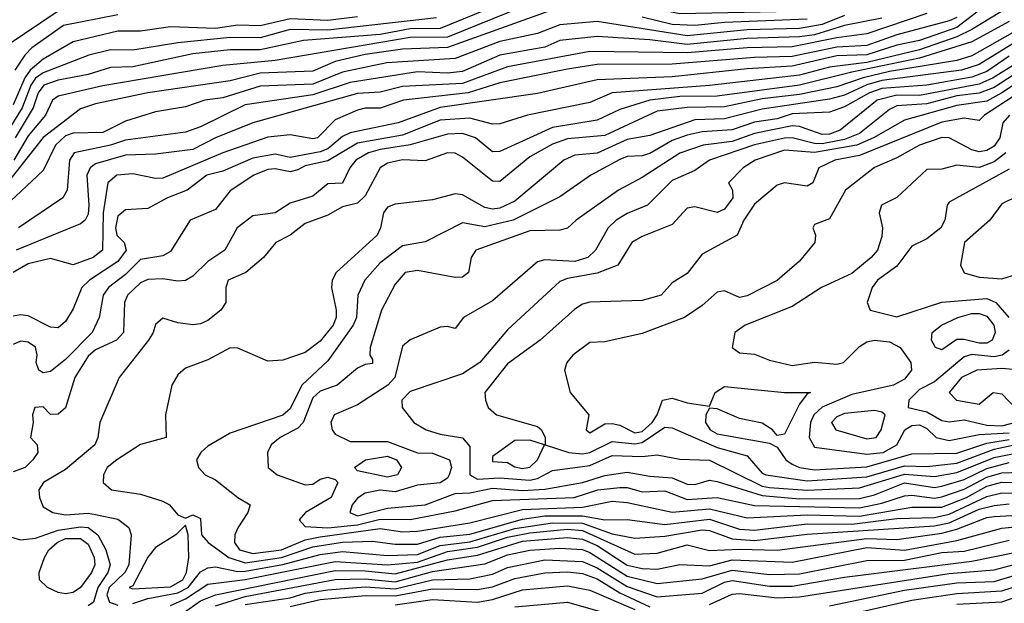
# Model space of a CAD drawing. Header units: metres. Extents: x -51132 to -49532, y -231222 to -229437.
# Tile 308 of 656: x -51070 to -51004, y -229965 to -229926. Entities that reach past the tile are written whole.
import ezdxf

# ---------------------------------------------------------------- set-up
doc = ezdxf.new("R2010")
doc.units = ezdxf.units.M
for name, color, linetype in [('CONTOUR_HALF', 8, 'Continuous'), ('CONTOUR_INDEX', 1, 'Continuous'), ('CONTOUR_INTER', 3, 'Continuous')]:
    doc.layers.add(name, color=color, linetype=linetype)

msp = doc.modelspace()

# ---------------------------------------------------------------- linework, layer by layer
at = {"layer": 'CONTOUR_HALF'}
for points, elevation in [([(-51003.702, -229919.259), (-51005.58, -229920.425), (-51009.898, -229922.759), (-51011.58, -229923.451), (-51016.08, -229924.967), (-51018.08, -229925.342), (-51025.58, -229925.493), (-51028.08, -229924.977), (-51029.58, -229924.86), (-51031.08, -229924.138), (-51033.58, -229923.665), (-51034.08, -229923.79), (-51036.08, -229925.021), (-51041.08, -229927.048), (-51043.58, -229927.066), (-51052.58, -229928.599), (-51056.08, -229928.934), (-51064.08, -229930.293), (-51067.08, -229930.992), (-51067.44, -229931.259), (-51067.928, -229932.259), (-51069.08, -229933.63), (-51070.042, -229935.259)], 22.5), ([(-51005.08, -229924.865), (-51007.08, -229926.402), (-51009.58, -229927.274), (-51011.08, -229927.589), (-51013.08, -229928.228), (-51015.08, -229928.302), (-51018.08, -229928.989), (-51021.08, -229929.171), (-51026.08, -229929.693), (-51031.08, -229929.901), (-51035.08, -229930.797), (-51041.58, -229931.731), (-51044.378, -229932.759), (-51047.58, -229933.434), (-51048.08, -229933.671), (-51049.08, -229934.49), (-51049.58, -229934.69), (-51051.58, -229935.083), (-51052.58, -229934.861), (-51054.08, -229935.125), (-51056.08, -229935.981), (-51057.151, -229936.259), (-51058.458, -229937.259), (-51059.771, -229937.759), (-51061.08, -229938.471), (-51062.58, -229938.56), (-51063.08, -229939), (-51063.247, -229939.759), (-51063.166, -229940.259), (-51062.672, -229940.759), (-51062.523, -229941.259), (-51063.08, -229942.011), (-51064.987, -229943.259), (-51065.489, -229943.759), (-51066.08, -229945.171), (-51066.58, -229946.009), (-51067.08, -229946.443), (-51067.58, -229946.404), (-51069.08, -229945.641), (-51069.58, -229945.565), (-51070.08, -229945.673)], 19.5), ([(-51009.08, -229925.463), (-51013.08, -229926.828), (-51015.08, -229927.089), (-51018.08, -229927.701), (-51021.08, -229927.764), (-51025.08, -229928.091), (-51031.58, -229928.014), (-51037.08, -229929.036), (-51040.08, -229930.134), (-51044.08, -229930.335), (-51045.58, -229930.725), (-51047.08, -229930.805), (-51054.083, -229932.759), (-51056.58, -229933.766), (-51058.08, -229934.533), (-51060.58, -229934.863), (-51062.58, -229934.93), (-51064.58, -229935.497), (-51064.929, -229935.759), (-51065.152, -229936.259), (-51065.031, -229938.259), (-51065.08, -229938.848), (-51065.28, -229939.259), (-51065.58, -229939.505), (-51069.869, -229941.259)], 20.5), ([(-51014.58, -229925.592), (-51016.08, -229926.202), (-51017.58, -229926.478), (-51021.08, -229926.552), (-51025.08, -229926.953), (-51031.08, -229926.007), (-51033.58, -229926.214), (-51035.08, -229926.808), (-51037.58, -229927.333), (-51040.58, -229928.472), (-51045.135, -229928.759), (-51048.08, -229929.392), (-51050.08, -229930.19), (-51053.58, -229930.311), (-51056.08, -229931.105), (-51057.289, -229931.259), (-51058.58, -229931.685), (-51060.58, -229932.036), (-51062.58, -229932.654), (-51064.08, -229933.408), (-51066.08, -229933.442), (-51066.58, -229933.622), (-51067.242, -229934.259), (-51068.08, -229935.933), (-51073.221, -229940.759)], 21.5), ([(-51041.806, -229925.759), (-51049.08, -229926.582), (-51051.58, -229926.546), (-51053.58, -229927.093), (-51055.58, -229927.078), (-51059.08, -229927.419), (-51062.08, -229927.916), (-51063.58, -229927.902), (-51065.034, -229928.259), (-51068.08, -229929.433), (-51068.58, -229929.792), (-51068.898, -229930.259), (-51069.479, -229931.759), (-51071.58, -229935.148)], 23.5), ([(-51003.58, -229926.004), (-51006.08, -229927.356), (-51009.58, -229928.459), (-51014.08, -229929.374), (-51017.58, -229930.25), (-51023.08, -229930.981), (-51025.58, -229931.011), (-51027.58, -229931.248), (-51029.58, -229931.88), (-51031.08, -229932.596), (-51034.08, -229933.069), (-51037.58, -229934.669), (-51038.08, -229934.69), (-51039.201, -229933.759), (-51040.08, -229933.47), (-51041.08, -229933.52), (-51043.58, -229934.242), (-51045.58, -229934.536), (-51046.365, -229934.759), (-51047.201, -229935.259), (-51047.595, -229935.759), (-51048.08, -229936.785), (-51049.08, -229936.823), (-51050.08, -229937.653), (-51051.58, -229938.133), (-51052.58, -229938.767), (-51054.08, -229938.974), (-51055.128, -229939.759), (-51055.951, -229941.259), (-51057.08, -229942.02), (-51058.08, -229942.999), (-51058.58, -229943.285), (-51059.08, -229943.321), (-51060.08, -229943.168), (-51061.08, -229943.209), (-51061.58, -229943.45), (-51062.437, -229944.259), (-51062.652, -229944.759), (-51062.715, -229946.759), (-51063.182, -229947.259), (-51064.58, -229947.914), (-51065.08, -229948.334), (-51065.963, -229949.759), (-51066.58, -229951.779), (-51067.08, -229952.202), (-51067.58, -229952.215), (-51068.08, -229951.721), (-51068.625, -229951.759), (-51068.79, -229952.259), (-51068.739, -229952.759), (-51068.919, -229953.759), (-51068.466, -229954.259), (-51068.437, -229954.759), (-51068.773, -229955.259), (-51069.276, -229955.759), (-51070.08, -229956.052)], 18.5), ([(-51063.08, -229925.561), (-51066.716, -229926.259), (-51068.821, -229927.759), (-51069.301, -229928.259), (-51069.968, -229929.259)], 24.5), ([(-51002.168, -229926.759), (-51005.58, -229928.871), (-51006.774, -229929.259), (-51012.08, -229929.929), (-51013.08, -229930.235), (-51014.58, -229930.914), (-51015.58, -229931.18), (-51020.08, -229931.862), (-51022.58, -229932.498), (-51024.58, -229932.563), (-51027.58, -229933.607), (-51029.08, -229933.884), (-51031.08, -229934.779), (-51032.58, -229934.927), (-51033.308, -229935.259), (-51036.58, -229937.986), (-51037.58, -229938.468), (-51038.08, -229938.52), (-51038.58, -229938.41), (-51040.08, -229937.576), (-51040.58, -229937.504), (-51042.08, -229937.909), (-51044.58, -229938.201), (-51045.08, -229938.389), (-51045.351, -229938.759), (-51045.554, -229939.759), (-51045.785, -229940.259), (-51048.511, -229942.759), (-51048.79, -229943.259), (-51048.828, -229943.759), (-51048.508, -229945.259), (-51048.51, -229945.759), (-51048.721, -229946.259), (-51049.58, -229947.325), (-51050.58, -229948.095), (-51052.08, -229948.602), (-51053.08, -229948.658), (-51055.08, -229947.789), (-51055.58, -229947.783), (-51057.08, -229948.569), (-51058.58, -229949.145), (-51059.08, -229949.572), (-51059.475, -229950.259), (-51059.912, -229952.259), (-51059.86, -229953.759), (-51061.58, -229954.22), (-51063.153, -229955.259), (-51063.807, -229955.759), (-51064.04, -229956.259), (-51064.063, -229956.759), (-51063.503, -229957.259), (-51061.58, -229957.544), (-51060.08, -229958.016), (-51059.635, -229958.259), (-51059.08, -229958.921), (-51058.58, -229959.154), (-51058.08, -229958.929), (-51057.58, -229959.157), (-51057.493, -229960.259), (-51057.067, -229960.759), (-51055.672, -229961.759), (-51054.58, -229962.114), (-51052.158, -229961.759), (-51050.08, -229961.059), (-51048.08, -229960.755), (-51046.08, -229960.672), (-51044.58, -229960.878), (-51043.08, -229960.884), (-51041.58, -229960.414), (-51039.58, -229960.21), (-51036.08, -229959.212), (-51034.58, -229958.989), (-51032.08, -229958.982), (-51030.58, -229959.247), (-51029.08, -229959.243), (-51026.58, -229959.555), (-51023.58, -229959.208), (-51021.58, -229959.877), (-51020.58, -229959.951), (-51017.08, -229959.518), (-51014.08, -229959.551), (-51011.08, -229959.168), (-51008.58, -229959.099), (-51007.58, -229958.876), (-51005.08, -229957.688), (-51004.08, -229957.457), (-51000.08, -229957.514)], 17.5), ([(-51001.58, -229927.847), (-51004.659, -229929.759), (-51005.58, -229930.18), (-51009.58, -229930.938), (-51011.08, -229930.914), (-51012.39, -229931.259), (-51014.871, -229933.259), (-51015.58, -229933.511), (-51016.08, -229933.546), (-51017.58, -229933.005), (-51018.08, -229932.966), (-51020.58, -229933.468), (-51022.08, -229934.016), (-51024.013, -229934.259), (-51025.58, -229934.785), (-51028.08, -229936.411), (-51029.661, -229937.259), (-51032.489, -229939.259), (-51033.08, -229939.803), (-51033.58, -229939.916), (-51035.58, -229939.968), (-51039.196, -229941.259), (-51039.503, -229941.759), (-51039.684, -229942.759), (-51040.08, -229943.056), (-51040.58, -229943.085), (-51043.08, -229942.619), (-51043.915, -229942.759), (-51044.58, -229943.53), (-51045.483, -229945.259), (-51046.233, -229947.759), (-51046.259, -229948.259), (-51046.08, -229948.548), (-51046.08, -229948.816), (-51046.58, -229948.882), (-51047.08, -229949.133), (-51048.458, -229950.259), (-51049.58, -229950.671), (-51050.08, -229951.104), (-51050.713, -229952.759), (-51051.08, -229953.129), (-51052.245, -229953.759), (-51052.853, -229954.259), (-51053.104, -229954.759), (-51053.059, -229955.759), (-51052.45, -229956.259), (-51050.58, -229956.93), (-51050.08, -229956.866), (-51049.58, -229956.546), (-51049.08, -229956.417), (-51048.58, -229956.552), (-51048.4, -229956.759), (-51048.851, -229957.759), (-51050.564, -229958.759), (-51050.978, -229959.259), (-51050.58, -229959.694), (-51049.08, -229959.778), (-51047.08, -229959.593), (-51045.58, -229959.219), (-51043.58, -229959.233), (-51040.58, -229958.655), (-51038.08, -229957.963), (-51032.636, -229957.759), (-51031.041, -229957.259), (-51029.58, -229957.087), (-51029.08, -229957.1), (-51028.08, -229957.385), (-51026.58, -229957.32), (-51025.08, -229957.887), (-51023.08, -229957.76), (-51020.58, -229958.297), (-51013.58, -229958.444), (-51012.08, -229958.139), (-51010.58, -229957.664), (-51010.08, -229957.605), (-51008.58, -229957.798), (-51008.08, -229957.714), (-51006.58, -229957.215), (-51005.08, -229956.407), (-51004.08, -229956.122), (-50999.58, -229955.966)], 16.5), ([(-50999.58, -229927.801), (-51004.08, -229930.766), (-51005.08, -229931.307), (-51007.08, -229931.597), (-51010.58, -229932.579), (-51012.637, -229933.759), (-51013.764, -229934.259), (-51016.58, -229934.735), (-51018.58, -229934.598), (-51020.534, -229935.259), (-51021.348, -229935.759), (-51022.321, -229936.759), (-51022.044, -229937.259), (-51022.027, -229937.759), (-51022.58, -229938.529), (-51023.08, -229938.742), (-51024.58, -229938.379), (-51025.08, -229938.468), (-51026.08, -229939.558), (-51028.08, -229940.343), (-51028.769, -229940.759), (-51029.72, -229942.259), (-51031.08, -229942.797), (-51033.08, -229943.15), (-51033.58, -229943.362), (-51037.08, -229946.577), (-51038.92, -229948.759), (-51040.08, -229949.519), (-51043.58, -229950.684), (-51044.14, -229951.259), (-51044.104, -229951.759), (-51043.327, -229952.759), (-51042.503, -229953.259), (-51041.58, -229953.547), (-51040.08, -229953.791), (-51039.58, -229954.359), (-51039.594, -229956.259), (-51039.08, -229956.542), (-51037.58, -229956.452), (-51035.58, -229956.615), (-51035.08, -229956.507), (-51034.08, -229955.968), (-51031.58, -229955.623), (-51030.08, -229954.967), (-51028.08, -229955.033), (-51027.08, -229954.923), (-51025.58, -229955.209), (-51023.58, -229955.265), (-51020.08, -229956.998), (-51019.58, -229957.095), (-51017.08, -229957.276), (-51013.58, -229957.128), (-51010.58, -229956.206), (-51008.58, -229956.357), (-51007.08, -229956.095), (-51004.58, -229955.087), (-51002.58, -229954.684)], 15.5), ([(-51003.567, -229932.259), (-51004.013, -229932.759), (-51004.211, -229933.759), (-51004.58, -229934.328), (-51005.08, -229934.618), (-51005.58, -229934.697), (-51006.08, -229934.569), (-51007.58, -229933.772), (-51008.08, -229933.737), (-51009.58, -229934.259), (-51011.08, -229935.093), (-51012.58, -229935.746), (-51014.516, -229937.259), (-51015.58, -229939.166), (-51016.58, -229939.555), (-51016.701, -229939.759), (-51016.515, -229940.259), (-51016.558, -229940.759), (-51017.58, -229941.985), (-51019.08, -229943.286), (-51021.08, -229944.317), (-51021.58, -229944.412), (-51022.58, -229943.981), (-51023.08, -229944.063), (-51024.08, -229944.952), (-51025.261, -229945.759), (-51028.08, -229946.827), (-51030.58, -229947.385), (-51031.58, -229947.421), (-51032.705, -229948.259), (-51033.116, -229948.759), (-51033.266, -229949.259), (-51032.889, -229950.759), (-51031.636, -229952.259), (-51031.817, -229953.259), (-51031.58, -229953.457), (-51030.58, -229952.841), (-51030.08, -229952.817), (-51029.58, -229952.927), (-51028.58, -229953.455), (-51028.08, -229953.37), (-51027.415, -229952.759), (-51027.08, -229952.259), (-51026.73, -229951.259), (-51026.08, -229951.145), (-51025.08, -229951.448), (-51023.58, -229951.673), (-51023.207, -229950.759), (-51022.58, -229950.354), (-51018.58, -229950.763), (-51016.849, -229950.759), (-51017.08, -229950.838), (-51017.58, -229951.546), (-51018.58, -229953.542), (-51019.08, -229953.623), (-51019.389, -229953.259), (-51020.08, -229952.809), (-51021.58, -229952.484), (-51023.08, -229951.845), (-51023.58, -229951.799), (-51023.841, -229952.259), (-51023.864, -229952.759), (-51023.556, -229953.259), (-51023.08, -229953.524), (-51019.58, -229954.148), (-51019.08, -229954.409), (-51018.49, -229955.259), (-51018.08, -229955.536), (-51017.58, -229955.771), (-51016.58, -229955.924), (-51013.08, -229955.72), (-51010.08, -229954.861), (-51007.08, -229954.803), (-51005.08, -229954.135), (-51003.58, -229953.888)], 14.5), ([(-51003.58, -229935.853), (-51007.58, -229938.056), (-51007.727, -229938.259), (-51007.874, -229939.259), (-51008.142, -229939.759), (-51009.08, -229940.496), (-51010.08, -229940.984), (-51011.08, -229942.333), (-51012.386, -229943.259), (-51012.732, -229943.759), (-51013.072, -229944.759), (-51012.86, -229945.259), (-51011.08, -229945.717), (-51008.08, -229944.731), (-51005.08, -229944.491), (-51004.477, -229944.759), (-51003.6, -229945.759)], 13.5), ([(-51003.58, -229947.941), (-51004.063, -229948.259), (-51004.58, -229948.371), (-51006.08, -229948.215), (-51006.58, -229948.385), (-51008.58, -229950.049), (-51009.58, -229950.566), (-51010.274, -229951.259), (-51010.338, -229951.759), (-51009.08, -229952.045), (-51008.08, -229952.63), (-51007.58, -229952.713), (-51006.58, -229952.584), (-51005.08, -229952.927), (-51004.08, -229952.991), (-51001.58, -229952.346)], 13.5), ([(-51014.58, -229952.159), (-51015.08, -229952.392), (-51015.443, -229952.759), (-51015.159, -229953.259), (-51013.08, -229953.86), (-51012.466, -229953.759), (-51012.12, -229953.259), (-51011.866, -229952.259), (-51012.08, -229952.062), (-51012.58, -229951.954), (-51014.58, -229952.159)], 13.5), ([(-51046.549, -229955.259), (-51045.08, -229955.007), (-51044.475, -229955.259), (-51044.15, -229955.759), (-51044.427, -229956.259), (-51045.08, -229956.407), (-51047.08, -229955.991), (-51047.29, -229955.759), (-51046.549, -229955.259)], 16.5), ([(-51059.58, -229964.976), (-51058.58, -229964.518), (-51057.08, -229963.539), (-51054.58, -229963.242), (-51048.58, -229962.025), (-51045.08, -229962.265), (-51043.08, -229962.082), (-51041.08, -229961.364), (-51039.08, -229961.075), (-51037.08, -229960.415), (-51035.58, -229960.126), (-51033.08, -229959.88), (-51032.08, -229959.974), (-51028.58, -229961.549), (-51027.08, -229961.48), (-51025.08, -229960.913), (-51023.58, -229961.305), (-51021.58, -229961.205), (-51019.08, -229961.285), (-51013.08, -229960.509), (-51011.08, -229960.571), (-51008.08, -229960.145), (-51007.08, -229959.885), (-51005.08, -229959.088), (-51004.58, -229959.023), (-50999.08, -229958.729)], 18.5), ([(-51072.357, -229959.759), (-51069.58, -229960.587), (-51068.58, -229960.472), (-51067.08, -229959.955), (-51065.58, -229959.718), (-51065.08, -229959.766), (-51064.422, -229960.259), (-51063.899, -229961.259), (-51063.591, -229962.259), (-51063.763, -229962.759), (-51064.42, -229963.759), (-51064.723, -229964.759), (-51065.08, -229964.995)], 18.5), ([(-51058.58, -229959.621), (-51059.225, -229960.259), (-51060.58, -229961.096), (-51061.08, -229961.75), (-51062.08, -229963.65), (-51062.34, -229963.759), (-51062.08, -229963.855), (-51059.58, -229963.735), (-51058.74, -229963.259), (-51058.503, -229962.759), (-51058.36, -229961.759), (-51058.393, -229960.259), (-51058.58, -229959.621)], 17.5), ([(-51023.58, -229964.913), (-51022.08, -229964.218), (-51021.58, -229964.179), (-51019.08, -229964.467), (-51017.58, -229964.401), (-51007.58, -229962.831), (-51004.58, -229962.591), (-51002.58, -229962.05), (-51000.58, -229961.694), (-50991.321, -229960.759), (-50989.08, -229960.27), (-50988.08, -229960.444), (-50986.58, -229961.116), (-50985.08, -229961.556), (-50983.923, -229962.259), (-50982.357, -229963.759), (-50980.484, -229966.259)], 20.5), ([(-51056.58, -229964.986), (-51054.58, -229964.376), (-51048.58, -229963.231), (-51046.58, -229963.188), (-51044.58, -229963.395), (-51042.08, -229962.713), (-51038.58, -229962.19), (-51037.08, -229961.58), (-51035.58, -229961.268), (-51033.58, -229961.139), (-51032.08, -229961.241), (-51031.58, -229961.426), (-51029.08, -229963.007), (-51027.08, -229963.501), (-51024.08, -229963.199), (-51022.08, -229962.603), (-51019.58, -229962.911), (-51017.58, -229962.863), (-51013.08, -229961.961), (-51010.58, -229961.954), (-51008.08, -229961.439), (-51006.58, -229961.344), (-51003.58, -229960.621)], 19.5), ([(-51015.08, -229965.743), (-51010.08, -229964.618), (-51007.08, -229964.181), (-51004.08, -229963.988), (-51002.08, -229963.357), (-50998.58, -229962.697), (-50991.58, -229962.002), (-50989.58, -229961.644), (-50989.08, -229961.687), (-50987.58, -229962.659), (-50985.58, -229963.565), (-50983.509, -229966.259)], 21.5), ([(-51051.58, -229965.041), (-51049.58, -229964.561), (-51046.58, -229964.314), (-51044.58, -229964.324), (-51042.08, -229963.858), (-51039.08, -229963.906), (-51038.08, -229963.733), (-51036.58, -229963.168), (-51034.58, -229962.788), (-51033.08, -229962.724), (-51032.08, -229962.83), (-51031.08, -229963.196), (-51029.58, -229964.116), (-51027.58, -229965.063)], 20.5), ([(-51036.58, -229965.064), (-51033.08, -229964.747), (-51029.08, -229965.88)], 21.5)]:
    msp.add_lwpolyline(points, dxfattribs=dict(at, elevation=elevation))
at = {"layer": 'CONTOUR_INDEX'}
for points, elevation in [([(-51067.08, -229925.306), (-51071.58, -229928.334)], 25), ([(-51007.08, -229925.733), (-51007.58, -229925.952), (-51011.08, -229926.887), (-51013.08, -229927.598), (-51015.08, -229927.71), (-51018.08, -229928.345), (-51020.58, -229928.412), (-51026.08, -229928.858), (-51031.08, -229928.882), (-51033.08, -229929.177), (-51037.58, -229930.096), (-51039.701, -229930.759), (-51044.012, -229931.259), (-51045.58, -229931.774), (-51046.58, -229931.789), (-51047.08, -229931.924), (-51048.58, -229932.559), (-51049.771, -229933.759), (-51050.08, -229933.825), (-51051.58, -229933.575), (-51053.08, -229933.718), (-51056.08, -229934.759), (-51060.08, -229936.456), (-51060.58, -229936.482), (-51062.08, -229936.162), (-51063.166, -229936.259), (-51063.752, -229936.759), (-51064.059, -229938.759), (-51064.112, -229941.259), (-51064.74, -229941.759), (-51066.08, -229942.238), (-51067.58, -229941.823), (-51069.08, -229942.174), (-51070.08, -229942.743)], 20), ([(-51000.08, -229928.889), (-51005.24, -229932.259), (-51005.58, -229932.614), (-51006.58, -229932.455), (-51008.08, -229932.722), (-51013.58, -229934.941), (-51015.229, -229935.259), (-51016.296, -229935.759), (-51016.692, -229936.759), (-51017.08, -229936.99), (-51018.58, -229936.766), (-51019.08, -229936.913), (-51020.58, -229938.187), (-51021.289, -229939.259), (-51021.753, -229940.259), (-51024.08, -229941.523), (-51025.08, -229942.822), (-51026.08, -229943.431), (-51026.819, -229944.259), (-51028.08, -229944.609), (-51031.58, -229944.722), (-51032.08, -229944.855), (-51032.58, -229945.189), (-51034.884, -229947.259), (-51037.08, -229948.836), (-51038.586, -229950.759), (-51038.539, -229951.259), (-51038.358, -229951.759), (-51037.817, -229952.259), (-51035.08, -229953.025), (-51034.803, -229953.259), (-51034.555, -229953.759), (-51034.551, -229954.259), (-51032.981, -229954.759), (-51032.08, -229954.852), (-51031.58, -229954.764), (-51030.08, -229954.02), (-51028.58, -229954.193), (-51028.08, -229954.093), (-51026.58, -229953.073), (-51026.08, -229953.121), (-51023.08, -229954.427), (-51021.08, -229954.984), (-51020.08, -229956.134), (-51019.825, -229956.259), (-51017.08, -229956.658), (-51013.08, -229956.386), (-51010.58, -229955.66), (-51009.08, -229955.705), (-51007.08, -229955.48), (-51004.58, -229954.55), (-51001.08, -229953.785)], 15), ([(-51036.58, -229953.971), (-51038.08, -229955.02), (-51038.08, -229955.358), (-51037.08, -229955.425), (-51036.58, -229955.714), (-51036.08, -229955.826), (-51035.58, -229955.75), (-51035.062, -229955.259), (-51034.608, -229954.259), (-51035.58, -229953.947), (-51036.58, -229953.971)], 15), ([(-51054.58, -229964.909), (-51051.58, -229964.46), (-51050.58, -229964.145), (-51049.08, -229963.922), (-51046.58, -229963.715), (-51044.58, -229963.855), (-51042.08, -229963.247), (-51039.58, -229963.186), (-51038.08, -229962.877), (-51037.08, -229962.443), (-51034.58, -229961.914), (-51032.08, -229962.024), (-51031.08, -229962.467), (-51029.08, -229963.692), (-51027.08, -229964.402), (-51024.08, -229964.155), (-51022.58, -229963.423), (-51022.08, -229963.305), (-51019.58, -229963.68), (-51018.08, -229963.672), (-51014.58, -229963.085), (-51006.08, -229962.003), (-51001.58, -229961.092)], 20)]:
    msp.add_lwpolyline(points, dxfattribs=dict(at, elevation=elevation))
at = {"layer": 'CONTOUR_INTER'}
for points, elevation in [([(-51033.08, -229924.878), (-51041.08, -229927.741), (-51044.08, -229927.846), (-51046.58, -229928.207), (-51048.58, -229928.68), (-51050.08, -229929.321), (-51053.58, -229929.439), (-51055.58, -229929.954), (-51061.08, -229930.751), (-51064.58, -229931.486), (-51065.58, -229931.824), (-51068.08, -229933.746), (-51071.08, -229937.52)], 22), ([(-51003.58, -229925.021), (-51006.08, -229926.542), (-51007.08, -229927.014), (-51009.58, -229927.902), (-51013.08, -229928.734), (-51015.58, -229929.038), (-51017.58, -229929.573), (-51023.58, -229930.266), (-51030.08, -229930.754), (-51031.58, -229931.397), (-51035.732, -229932.259), (-51037.58, -229932.823), (-51038.08, -229932.858), (-51039.58, -229932.454), (-51041.58, -229932.591), (-51044.08, -229933.583), (-51047.08, -229934.13), (-51049.08, -229935.298), (-51050.58, -229935.624), (-51051.08, -229935.905), (-51051.58, -229936.034), (-51052.58, -229935.827), (-51053.08, -229935.882), (-51054.007, -229936.259), (-51055.58, -229937.295), (-51056.58, -229938.541), (-51058.262, -229939.259), (-51059.58, -229941.34), (-51060.08, -229941.629), (-51061.58, -229941.875), (-51062.58, -229942.894), (-51063.722, -229943.759), (-51064.072, -229944.259), (-51064.334, -229945.759), (-51064.809, -229946.759), (-51066.58, -229948.554), (-51067.58, -229949.364), (-51068.08, -229949.444), (-51068.364, -229949.259), (-51068.55, -229948.759), (-51068.472, -229948.259), (-51068.58, -229947.725), (-51069.08, -229947.397), (-51069.58, -229947.326), (-51070.08, -229947.565)], 19), ([(-51038.08, -229925.04), (-51041.58, -229926.458), (-51043.58, -229926.483), (-51045.58, -229926.879), (-51050.704, -229927.259), (-51053.58, -229927.902), (-51055.58, -229927.889), (-51058.08, -229928.162), (-51062.08, -229929.016), (-51063.58, -229929.074), (-51065.08, -229929.531), (-51067.08, -229929.916), (-51068.025, -229930.259), (-51068.411, -229930.759), (-51068.743, -229931.759), (-51069.938, -229933.759)], 23), ([(-51047.08, -229925.683), (-51049.08, -229925.939), (-51051.58, -229925.818), (-51053.58, -229926.286), (-51055.08, -229926.255), (-51056.58, -229926.473), (-51059.58, -229926.361), (-51061.58, -229926.645), (-51063.08, -229926.644), (-51066.08, -229927.357), (-51068.08, -229928.514), (-51068.943, -229929.259), (-51069.307, -229929.759), (-51070.08, -229931.573)], 24), ([(-51012.08, -229925.771), (-51014.58, -229926.274), (-51016.58, -229926.894), (-51017.58, -229927.027), (-51021.08, -229927.145), (-51025.08, -229927.531), (-51027.58, -229927.222), (-51031.08, -229926.992), (-51033.58, -229927.278), (-51034.58, -229927.71), (-51037.58, -229928.258), (-51040.08, -229929.347), (-51041.08, -229929.453), (-51043.08, -229929.358), (-51047.58, -229930.077), (-51050.08, -229930.887), (-51054.58, -229931.565), (-51057.58, -229933.026), (-51058.58, -229933.381), (-51062.58, -229933.914), (-51063.58, -229934.264), (-51065.995, -229934.759), (-51066.326, -229935.259), (-51066.474, -229937.259), (-51066.764, -229937.759), (-51069.711, -229939.759)], 21), ([(-51017.08, -229925.849), (-51022.58, -229926.064), (-51024.58, -229926.261), (-51026.08, -229926.199), (-51028.08, -229925.713)], 22), ([(-51003.369, -229926.759), (-51006.08, -229928.289), (-51007.08, -229928.609), (-51011.58, -229929.338), (-51013.326, -229929.759), (-51015.08, -229930.362), (-51017.58, -229930.87), (-51020.08, -229931.169), (-51022.58, -229931.691), (-51025.08, -229931.741), (-51027.08, -229931.985), (-51030.58, -229933.599), (-51033.08, -229933.837), (-51034.08, -229934.187), (-51035.58, -229935.036), (-51037.58, -229936.681), (-51038.08, -229936.648), (-51040.08, -229935.044), (-51040.58, -229934.795), (-51041.08, -229934.776), (-51042.58, -229935.308), (-51044.08, -229935.224), (-51045.08, -229935.45), (-51045.586, -229935.759), (-51046.58, -229937.641), (-51047.08, -229938.13), (-51048.08, -229938.36), (-51049.08, -229938.92), (-51050.58, -229939.473), (-51051.58, -229940.268), (-51052.55, -229940.759), (-51053.36, -229941.759), (-51054.534, -229942.759), (-51055.725, -229943.259), (-51055.874, -229943.759), (-51055.884, -229944.759), (-51056.214, -229945.259), (-51057.08, -229945.961), (-51057.58, -229946.185), (-51058.08, -229946.234), (-51059.08, -229946.1), (-51060.08, -229945.789), (-51060.58, -229946.225), (-51060.725, -229946.759), (-51061.042, -229947.259), (-51063.001, -229949.759), (-51064.282, -229952.759), (-51064.429, -229953.759), (-51064.626, -229954.259), (-51066.58, -229955.902), (-51068.062, -229956.759), (-51068.365, -229957.259), (-51068.322, -229957.759), (-51068.08, -229958.392), (-51067.431, -229958.759), (-51066.58, -229958.911), (-51065.08, -229958.813), (-51064.58, -229958.89), (-51063.08, -229959.204), (-51062.366, -229959.759), (-51062.19, -229960.259), (-51062.346, -229962.259), (-51062.616, -229962.759), (-51063.677, -229963.759), (-51063.818, -229964.259), (-51063.644, -229964.759), (-51063.08, -229964.942)], 18), ([(-51000.08, -229927.468), (-51004.58, -229930.395), (-51005.58, -229930.782), (-51007.08, -229930.969), (-51009.08, -229931.496), (-51011.08, -229931.628), (-51011.58, -229931.867), (-51013.58, -229933.484), (-51014.58, -229933.878), (-51016.08, -229934.168), (-51016.58, -229934.151), (-51018.08, -229933.759), (-51018.58, -229933.779), (-51020.58, -229934.236), (-51023.58, -229935.245), (-51024.58, -229935.933), (-51026.08, -229936.618), (-51027.734, -229938.259), (-51029.08, -229938.818), (-51029.811, -229939.259), (-51030.361, -229939.759), (-51031.2, -229941.259), (-51031.703, -229941.759), (-51032.58, -229942.015), (-51034.58, -229941.915), (-51035.08, -229942.034), (-51038.08, -229944.63), (-51040.017, -229945.759), (-51040.58, -229946.484), (-51041.08, -229946.359), (-51041.58, -229946.403), (-51043.58, -229947.249), (-51044.08, -229947.656), (-51044.603, -229949.759), (-51045.075, -229950.259), (-51047.08, -229951.573), (-51048.651, -229952.259), (-51048.874, -229952.759), (-51048.778, -229953.259), (-51048.58, -229953.538), (-51047.58, -229954.038), (-51045.08, -229954.026), (-51043.08, -229954.792), (-51042.08, -229954.797), (-51040.952, -229955.259), (-51040.818, -229955.759), (-51040.969, -229956.259), (-51041.08, -229956.469), (-51041.58, -229956.789), (-51043.08, -229956.943), (-51044.58, -229957.379), (-51045.58, -229957.285), (-51046.58, -229957.484), (-51047.08, -229957.809), (-51047.45, -229958.259), (-51047.595, -229958.759), (-51047.08, -229958.985), (-51045.08, -229958.485), (-51042.58, -229958.264), (-51040.58, -229957.496), (-51039.58, -229957.457), (-51038.08, -229957.132), (-51036.08, -229957.297), (-51034.58, -229957.21), (-51032.08, -229956.77), (-51030.58, -229956.293), (-51029.08, -229956.067), (-51027.58, -229956.341), (-51026.08, -229956.447), (-51025.08, -229956.868), (-51024.58, -229956.906), (-51023.58, -229956.603), (-51023.08, -229956.688), (-51020.08, -229957.631), (-51017.58, -229957.859), (-51013.58, -229957.824), (-51012.58, -229957.58), (-51010.58, -229956.794), (-51008.58, -229957.1), (-51008.08, -229957.007), (-51006.58, -229956.564), (-51005.08, -229955.831), (-51003.58, -229955.432)], 16), ([(-51003.58, -229928.308), (-51005.08, -229929.333), (-51006.08, -229929.712), (-51009.08, -229930.239), (-51012.08, -229930.465), (-51012.905, -229930.759), (-51014.58, -229931.702), (-51015.58, -229932.051), (-51018.08, -229932.169), (-51019.08, -229932.492), (-51020.58, -229932.723), (-51022.08, -229933.227), (-51024.08, -229933.353), (-51025.08, -229933.587), (-51026.08, -229933.943), (-51027.58, -229934.804), (-51028.08, -229934.957), (-51029.08, -229935.016), (-51029.58, -229935.2), (-51031.511, -229936.259), (-51033.58, -229937.709), (-51036.695, -229939.259), (-51038.58, -229939.704), (-51040.08, -229939.429), (-51042.58, -229940.694), (-51044.08, -229940.978), (-51045.58, -229942.099), (-51046.591, -229943.259), (-51047.072, -229944.259), (-51047.166, -229945.759), (-51047.373, -229946.259), (-51049.08, -229948.649), (-51050.797, -229950.259), (-51051.58, -229951.844), (-51052.08, -229952.261), (-51055.58, -229953.482), (-51057.08, -229954.337), (-51057.551, -229954.759), (-51057.844, -229955.259), (-51057.714, -229955.759), (-51057.252, -229956.259), (-51056.58, -229956.587), (-51055.08, -229957.773), (-51054.26, -229958.259), (-51054.404, -229958.759), (-51055.08, -229959.787), (-51055.272, -229960.259), (-51055.298, -229960.759), (-51054.962, -229961.259), (-51054.08, -229961.51), (-51052.153, -229961.259), (-51050.58, -229960.591), (-51049.58, -229960.381), (-51045.58, -229959.825), (-51044.08, -229960.059), (-51043.08, -229960.008), (-51039.58, -229959.462), (-51036.08, -229958.568), (-51032.08, -229958.407), (-51030.08, -229958.004), (-51029.08, -229958.087), (-51026.08, -229958.744), (-51023.58, -229958.511), (-51021.08, -229959.132), (-51017.08, -229958.924), (-51013.58, -229959), (-51010.08, -229958.419), (-51008.08, -229958.406), (-51006.434, -229957.759), (-51005.08, -229957.012), (-51004.08, -229956.752), (-51000.58, -229956.829)], 17), ([(-51003.802, -229934.759), (-51004.58, -229935.359), (-51005.58, -229935.755), (-51007.08, -229935.589), (-51008.08, -229935.859), (-51009.08, -229935.887), (-51011.08, -229937.755), (-51012.112, -229938.259), (-51012.271, -229938.759), (-51012.045, -229939.759), (-51012.08, -229940.35), (-51012.385, -229941.259), (-51012.798, -229941.759), (-51014.08, -229942.817), (-51016.104, -229943.759), (-51018.08, -229945.027), (-51021.207, -229946.259), (-51021.899, -229946.759), (-51022.078, -229947.759), (-51021.58, -229948.102), (-51020.58, -229948.208), (-51019.58, -229948.61), (-51018.08, -229948.953), (-51016.58, -229948.742), (-51015.08, -229948.858), (-51014.651, -229948.759), (-51013.58, -229947.689), (-51013.08, -229947.38), (-51012.58, -229947.269), (-51011.58, -229947.386), (-51010.856, -229947.759), (-51010.16, -229948.759), (-51010.116, -229949.259), (-51010.58, -229949.858), (-51011.306, -229950.259), (-51014.08, -229950.886), (-51016.08, -229951.746), (-51016.621, -229952.259), (-51016.844, -229952.759), (-51016.929, -229953.759), (-51016.58, -229954.413), (-51013.08, -229954.87), (-51011.993, -229954.759), (-51011.081, -229954.259), (-51010.544, -229953.259), (-51010.08, -229952.953), (-51009.58, -229952.913), (-51009.08, -229953.169), (-51008.45, -229953.759), (-51007.58, -229953.962), (-51005.58, -229953.57), (-51003.58, -229953.446)], 14), ([(-51003.08, -229937.679), (-51004.08, -229938.164), (-51004.874, -229939.259), (-51006.562, -229940.759), (-51006.827, -229942.259), (-51006.58, -229942.78), (-51005.58, -229943.052), (-51004.08, -229943.178), (-51003.08, -229942.855)], 13), ([(-51007.001, -229945.759), (-51006.08, -229945.485), (-51005.58, -229945.478), (-51005.08, -229945.661), (-51004.611, -229946.259), (-51004.512, -229946.759), (-51004.729, -229947.259), (-51005.08, -229947.458), (-51005.58, -229947.459), (-51006.58, -229947.211), (-51007.08, -229947.218), (-51008.08, -229947.917), (-51008.506, -229947.759), (-51008.781, -229947.259), (-51008.723, -229946.759), (-51008.095, -229946.259), (-51007.001, -229945.759)], 14), ([(-51003.08, -229949.249), (-51004.08, -229949.166), (-51005.737, -229949.259), (-51006.765, -229949.759), (-51007.594, -229950.759), (-51007.103, -229951.259), (-51005.58, -229951.534), (-51004.644, -229950.759), (-51004.08, -229950.841), (-51003.08, -229951.9)], 13), ([(-51062.08, -229964.827), (-51061.08, -229964.509), (-51059.08, -229964.135), (-51058.402, -229963.759), (-51057.58, -229962.73), (-51057.08, -229962.455), (-51056.58, -229962.388), (-51055.08, -229962.694), (-51054.58, -229962.675), (-51052.08, -229962.245), (-51049.58, -229961.566), (-51048.08, -229961.373), (-51045.08, -229961.628), (-51043.08, -229961.577), (-51041.58, -229960.971), (-51039.58, -229960.72), (-51036.58, -229959.835), (-51034.08, -229959.463), (-51032.08, -229959.48), (-51030.08, -229960.184), (-51028.58, -229960.483), (-51026.58, -229960.352), (-51024.08, -229959.919), (-51023.58, -229959.973), (-51022.08, -229960.52), (-51020.58, -229960.625), (-51017.08, -229960.213), (-51008.58, -229959.661), (-51007.58, -229959.46), (-51005.58, -229958.547), (-51004.58, -229958.299), (-51003.58, -229958.18)], 18), ([(-51059.08, -229965.719), (-51057.58, -229964.652), (-51056.58, -229964.267), (-51048.58, -229962.626), (-51046.58, -229962.658), (-51044.58, -229962.863), (-51041.08, -229961.921), (-51039.08, -229961.604), (-51036.08, -229960.686), (-51033.08, -229960.425), (-51032.08, -229960.54), (-51031.08, -229960.968), (-51029.08, -229962.287), (-51028.08, -229962.502), (-51027.08, -229962.542), (-51025.58, -229962.24), (-51023.58, -229962.321), (-51022.08, -229961.932), (-51018.08, -229962.081), (-51013.08, -229961.099), (-51010.58, -229961.271), (-51007.08, -229960.629), (-51004.08, -229959.809), (-51000.58, -229959.45)], 19), ([(-51067.143, -229960.759), (-51066.58, -229960.502), (-51065.58, -229960.511), (-51065.08, -229960.889), (-51064.66, -229961.759), (-51064.636, -229962.259), (-51064.856, -229962.759), (-51065.58, -229963.769), (-51066.08, -229964.107), (-51066.58, -229964.2), (-51067.08, -229964.114), (-51067.786, -229963.759), (-51068.313, -229963.259), (-51068.344, -229962.759), (-51067.995, -229961.759), (-51067.691, -229961.259), (-51067.143, -229960.759)], 19), ([(-51015.58, -229964.988), (-51010.58, -229963.956), (-51007.08, -229963.469), (-51004.58, -229963.375), (-51002.58, -229962.774), (-50998.58, -229962.001), (-50995.58, -229961.858), (-50991.58, -229961.411), (-50989.58, -229960.985), (-50988.58, -229961.021), (-50987.08, -229961.87), (-50985.58, -229962.357), (-50985.08, -229962.701), (-50983.511, -229964.259), (-50982.58, -229965.762)], 21), ([(-51007.08, -229964.884), (-51004.08, -229964.729), (-51002.08, -229964.036), (-50997.08, -229963.108), (-50993.08, -229962.674), (-50989.58, -229962.491), (-50989.08, -229962.711), (-50987.62, -229963.759), (-50986.08, -229964.445), (-50984.08, -229967.038)], 22), ([(-51044.58, -229964.924), (-51042.08, -229964.565), (-51039.08, -229964.754), (-51038.08, -229964.581), (-51036.08, -229963.934), (-51033.08, -229963.662), (-51031.58, -229963.943), (-51028.58, -229965.235)], 21)]:
    msp.add_lwpolyline(points, dxfattribs=dict(at, elevation=elevation))

doc.saveas('drawing.dxf')
